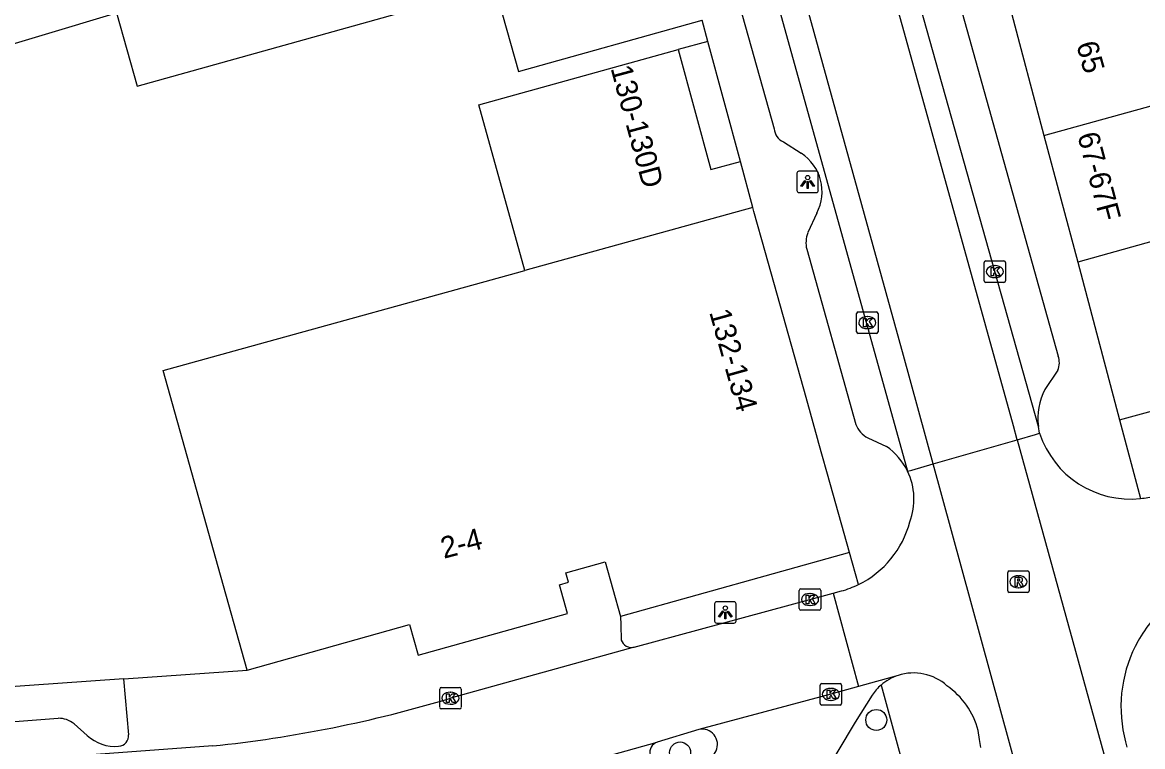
# Model space of a CAD drawing. Extents: x 159265 to 160143, y 383413 to 384319.
# Drawn here: x 159680.8 to 159733, y 383789.8 to 383823.5 of the extents above; entities that cross this region are included whole.
import ezdxf

# ---------------------------------------------------------------- set-up
doc = ezdxf.new("R2010")
doc.units = 0
for name, color, linetype in [('IMGEO_Boom', 7, 'Continuous'), ('IMGEO_Kolk', 7, 'Continuous'), ('IMGEO_Lichtpunt', 7, 'Continuous'), ('IMGEO_Pand', 7, 'Continuous'), ('IMGEO_Pand_nummerreeks', 7, 'Continuous'), ('IMGEO_Pand_overbouw', 7, 'Continuous'), ('IMGEO_Parkeervlak_open', 7, 'Continuous'), ('IMGEO_Rijbaan_lokaal_gesloten', 7, 'Continuous'), ('IMGEO_Rijbaan_lokaal_open', 7, 'Continuous'), ('IMGEO_Rioolput', 7, 'Continuous'), ('IMGEO_Voetpad_open', 7, 'Continuous')]:
    doc.layers.add(name, color=color, linetype=linetype)

msp = doc.modelspace()

# ---------------------------------------------------------------- linework, layer by layer
at = {"layer": 'IMGEO_Boom'}
for centre in [(159720.624, 383790.993), (159711.474, 383789.477)]:
    msp.add_circle(centre, 0.489, dxfattribs=at)
at = {"layer": 'IMGEO_Kolk'}
for p, q in [((159725.73, 383812.408), (159726.582, 383812.408)), ((159725.655, 383811.482), (159725.655, 383812.334)), ((159726.143, 383812.188), (159726.168, 383812.188)), ((159726.656, 383812.334), (159726.656, 383811.482)), ((159726.582, 383811.408), (159725.73, 383811.408)), ((159726.166, 383811.628), (159726.141, 383811.628)), ((159719.705, 383809.103), (159719.705, 383809.955)), ((159719.78, 383810.029), (159720.632, 383810.029)), ((159720.193, 383809.809), (159720.218, 383809.809)), ((159720.706, 383809.955), (159720.706, 383809.103)), ((159720.216, 383809.249), (159720.191, 383809.249)), ((159720.632, 383809.029), (159719.78, 383809.029)), ((159717.034, 383796.187), (159717.034, 383797.039)), ((159717.109, 383797.113), (159717.961, 383797.113)), ((159717.522, 383796.893), (159717.547, 383796.893)), ((159718.035, 383797.039), (159718.035, 383796.187)), ((159717.545, 383796.333), (159717.52, 383796.333)), ((159717.961, 383796.113), (159717.109, 383796.113)), ((159718.006, 383791.763), (159718.006, 383792.615)), ((159718.081, 383792.689), (159718.933, 383792.689)), ((159719.007, 383792.615), (159719.007, 383791.763)), ((159700.259, 383791.583), (159700.259, 383792.435)), ((159700.334, 383792.509), (159701.186, 383792.509)), ((159700.747, 383792.289), (159700.772, 383792.289)), ((159701.26, 383792.435), (159701.26, 383791.583)), ((159718.494, 383792.469), (159718.519, 383792.469)), ((159701.186, 383791.509), (159700.334, 383791.509)), ((159700.77, 383791.729), (159700.745, 383791.729)), ((159718.933, 383791.689), (159718.081, 383791.689)), ((159718.517, 383791.909), (159718.492, 383791.909))]:
    msp.add_line(p, q, dxfattribs=at)
for points in [[(159725.73, 383812.408), (159726.582, 383812.408)], [(159725.655, 383811.482), (159725.655, 383812.334)], [(159725.976, 383812.108), (159726.099, 383812.108), (159726.099, 383811.957), (159726.229, 383812.108), (159726.393, 383812.108), (159726.247, 383811.957), (159726.4, 383811.708), (159726.248, 383811.708), (159726.163, 383811.872), (159726.099, 383811.805), (159726.099, 383811.708), (159725.976, 383811.708), (159725.976, 383812.108)], [(159726.656, 383812.334), (159726.656, 383811.482)], [(159726.582, 383811.408), (159725.73, 383811.408)], [(159719.705, 383809.103), (159719.705, 383809.955)], [(159719.78, 383810.029), (159720.632, 383810.029)], [(159720.706, 383809.955), (159720.706, 383809.103)], [(159720.026, 383809.729), (159720.149, 383809.729), (159720.149, 383809.578), (159720.279, 383809.729), (159720.443, 383809.729), (159720.297, 383809.578), (159720.45, 383809.329), (159720.298, 383809.329), (159720.213, 383809.493), (159720.149, 383809.426), (159720.149, 383809.329), (159720.026, 383809.329), (159720.026, 383809.729)], [(159720.632, 383809.029), (159719.78, 383809.029)], [(159717.034, 383796.187), (159717.034, 383797.039)], [(159717.109, 383797.113), (159717.961, 383797.113)], [(159717.355, 383796.813), (159717.478, 383796.813), (159717.478, 383796.662), (159717.608, 383796.813), (159717.772, 383796.813), (159717.626, 383796.662), (159717.779, 383796.413), (159717.627, 383796.413), (159717.542, 383796.577), (159717.478, 383796.51), (159717.478, 383796.413), (159717.355, 383796.413), (159717.355, 383796.813)], [(159718.035, 383797.039), (159718.035, 383796.187)], [(159717.961, 383796.113), (159717.109, 383796.113)], [(159718.006, 383791.763), (159718.006, 383792.615)], [(159718.081, 383792.689), (159718.933, 383792.689)], [(159719.007, 383792.615), (159719.007, 383791.763)], [(159700.259, 383791.583), (159700.259, 383792.435)], [(159700.334, 383792.509), (159701.186, 383792.509)], [(159700.58, 383792.209), (159700.703, 383792.209), (159700.703, 383792.058), (159700.833, 383792.209), (159700.997, 383792.209), (159700.851, 383792.058), (159701.004, 383791.809), (159700.852, 383791.809), (159700.767, 383791.973), (159700.703, 383791.906), (159700.703, 383791.809), (159700.58, 383791.809), (159700.58, 383792.209)], [(159701.26, 383792.435), (159701.26, 383791.583)], [(159718.327, 383792.389), (159718.45, 383792.389), (159718.45, 383792.238), (159718.58, 383792.389), (159718.744, 383792.389), (159718.598, 383792.238), (159718.751, 383791.989), (159718.599, 383791.989), (159718.514, 383792.153), (159718.45, 383792.086), (159718.45, 383791.989), (159718.327, 383791.989), (159718.327, 383792.389)], [(159701.186, 383791.509), (159700.334, 383791.509)], [(159718.933, 383791.689), (159718.081, 383791.689)]]:
    msp.add_lwpolyline(points, dxfattribs=at)
for centre, start, end in [((159725.732, 383812.332), 91.552, 178.448), ((159725.732, 383812.332), 91.552, 178.448), ((159726.58, 383812.332), 1.552, 88.448), ((159726.58, 383812.332), 1.552, 88.448), ((159725.732, 383811.484), 181.552, 268.448), ((159725.732, 383811.484), 181.552, 268.448), ((159726.58, 383811.484), 271.552, 358.448), ((159726.58, 383811.484), 271.552, 358.448), ((159719.782, 383809.953), 91.552, 178.448), ((159719.782, 383809.953), 91.552, 178.448), ((159720.63, 383809.953), 1.552, 88.448), ((159720.63, 383809.953), 1.552, 88.448), ((159719.782, 383809.105), 181.552, 268.448), ((159719.782, 383809.105), 181.552, 268.448), ((159720.63, 383809.105), 271.552, 358.448), ((159720.63, 383809.105), 271.552, 358.448), ((159717.111, 383797.037), 91.552, 178.448), ((159717.111, 383797.037), 91.552, 178.448), ((159717.959, 383797.037), 1.552, 88.448), ((159717.959, 383797.037), 1.552, 88.448), ((159717.111, 383796.189), 181.552, 268.448), ((159717.111, 383796.189), 181.552, 268.448), ((159717.959, 383796.189), 271.552, 358.448), ((159717.959, 383796.189), 271.552, 358.448), ((159718.083, 383792.613), 91.552, 178.448), ((159718.083, 383792.613), 91.552, 178.448), ((159718.931, 383792.613), 1.552, 88.448), ((159718.931, 383792.613), 1.552, 88.448), ((159700.336, 383792.433), 91.552, 178.448), ((159700.336, 383792.433), 91.552, 178.448), ((159701.184, 383792.433), 1.552, 88.448), ((159701.184, 383792.433), 1.552, 88.448), ((159700.336, 383791.585), 181.552, 268.448), ((159700.336, 383791.585), 181.552, 268.448), ((159701.184, 383791.585), 271.552, 358.448), ((159701.184, 383791.585), 271.552, 358.448), ((159718.083, 383791.765), 181.552, 268.448), ((159718.083, 383791.765), 181.552, 268.448), ((159718.931, 383791.765), 271.552, 358.448), ((159718.931, 383791.765), 271.552, 358.448)]:
    msp.add_arc(centre, 0.0765, start, end, dxfattribs=at)
for centre, major_axis, ratio, start_param, end_param in [((159726.142, 383811.908), (-0.387, 0.002), 0.722429, 4.712389, 7.853982), ((159726.167, 383811.908), (-0.39, 0.002), 0.717154, 1.570796, 4.712389), ((159720.192, 383809.529), (-0.387, 0.002), 0.722429, 4.712389, 7.853982), ((159720.217, 383809.529), (-0.39, 0.002), 0.717154, 1.570796, 4.712389), ((159717.521, 383796.613), (-0.387, 0.002), 0.722429, 4.712389, 7.853982), ((159717.546, 383796.613), (-0.39, 0.002), 0.717154, 1.570796, 4.712389), ((159700.746, 383792.009), (-0.387, 0.002), 0.722429, 4.712389, 7.853982), ((159700.771, 383792.009), (-0.39, 0.002), 0.717154, 1.570796, 4.712389), ((159718.493, 383792.189), (-0.387, 0.002), 0.722429, 4.712389, 7.853982), ((159718.518, 383792.189), (-0.39, 0.002), 0.717154, 1.570796, 4.712389)]:
    msp.add_ellipse(centre, major_axis=major_axis, ratio=ratio, start_param=start_param, end_param=end_param, dxfattribs=at)
at = {"layer": 'IMGEO_Lichtpunt'}
for p, q in [((159717.827, 383816.594), (159717.019, 383816.594)), ((159717.827, 383816.594), (159717.019, 383816.594)), ((159716.925, 383816.499), (159716.925, 383815.692)), ((159716.925, 383816.499), (159716.925, 383815.692)), ((159717.921, 383815.692), (159717.921, 383816.499)), ((159717.921, 383815.692), (159717.921, 383816.499)), ((159717.019, 383815.598), (159717.827, 383815.598)), ((159717.019, 383815.598), (159717.827, 383815.598)), ((159713.085, 383796.413), (159713.085, 383795.606)), ((159713.085, 383796.413), (159713.085, 383795.606)), ((159713.987, 383796.508), (159713.179, 383796.508)), ((159713.987, 383796.508), (159713.179, 383796.508)), ((159714.081, 383795.606), (159714.081, 383796.413)), ((159714.081, 383795.606), (159714.081, 383796.413)), ((159713.179, 383795.512), (159713.987, 383795.512)), ((159713.179, 383795.512), (159713.987, 383795.512))]:
    msp.add_line(p, q, dxfattribs=at)
for points in [[(159717.299, 383816.163), (159717.338, 383816.135), (159717.15, 383815.873), (159717.112, 383815.9), (159717.299, 383816.163)], [(159717.401, 383816.115), (159717.448, 383816.115), (159717.448, 383815.793), (159717.401, 383815.793), (159717.401, 383816.115)], [(159717.511, 383816.135), (159717.549, 383816.162), (159717.736, 383815.9), (159717.697, 383815.872), (159717.511, 383816.135)], [(159713.459, 383796.077), (159713.498, 383796.049), (159713.31, 383795.787), (159713.272, 383795.814), (159713.459, 383796.077)], [(159713.561, 383796.029), (159713.608, 383796.029), (159713.608, 383795.707), (159713.561, 383795.707), (159713.561, 383796.029)], [(159713.671, 383796.049), (159713.709, 383796.076), (159713.896, 383795.814), (159713.857, 383795.786), (159713.671, 383796.049)]]:
    msp.add_lwpolyline(points, dxfattribs=at)
for centre in [(159717.424, 383816.297), (159713.584, 383796.211)]:
    msp.add_circle(centre, 0.0994, dxfattribs=at)
for centre, start, end in [((159717.019, 383816.499), 90, 180), ((159717.019, 383816.499), 90, 180), ((159717.827, 383816.499), 0, 90), ((159717.827, 383816.499), 0, 90), ((159717.019, 383815.692), 180, 270), ((159717.019, 383815.692), 180, 270), ((159717.827, 383815.692), 270, 0), ((159717.827, 383815.692), 270, 360), ((159713.179, 383796.413), 90, 180), ((159713.179, 383796.413), 90, 180), ((159713.987, 383796.413), 0, 90), ((159713.987, 383796.413), 0, 90), ((159713.179, 383795.606), 180, 270), ((159713.179, 383795.606), 180, 270), ((159713.987, 383795.606), 270, 0), ((159713.987, 383795.606), 270, 360)]:
    msp.add_arc(centre, 0.0946, start, end, dxfattribs=at)
at = {"layer": 'IMGEO_Pand'}
for points in [[(159685.184, 383823.977), (159686.141, 383820.558), (159702.822, 383825.228), (159703.938, 383821.239), (159712.499, 383823.634)], [(159678.238, 383821.896), (159685.184, 383823.977)], [(159726.867, 383824.191), (159728.446, 383818.261)], [(159728.446, 383818.261), (159743.073, 383822.303), (159747.164, 383823.434)], [(159704.237, 383811.961), (159702.085, 383819.687), (159711.388, 383822.264), (159712.904, 383816.665), (159714.284, 383817.039)], [(159728.446, 383818.261), (159730.019, 383812.354)], [(159714.864, 383814.896), (159714.284, 383817.039)], [(159744.381, 383816.342), (159739.926, 383815.112), (159730.019, 383812.354)], [(159714.864, 383814.896), (159704.237, 383811.961)], [(159719.374, 383798.81), (159718.488, 383801.969), (159717.951, 383803.885), (159717.886, 383804.116), (159717.346, 383806.042), (159715.457, 383812.782), (159714.917, 383814.708), (159714.864, 383814.896)], [(159691.271, 383793.323), (159689.921, 383798.138), (159687.355, 383807.293), (159690.674, 383808.211), (159703.846, 383811.853), (159704.237, 383811.961)], [(159730.019, 383812.354), (159731.977, 383805.001)], [(159731.977, 383805.001), (159756.052, 383811.573)], [(159719.374, 383798.81), (159708.694, 383795.816)], [(159691.271, 383793.323), (159698.855, 383795.45), (159699.259, 383794.011), (159706.224, 383795.964), (159705.849, 383797.304), (159706.262, 383797.42), (159706.138, 383797.863), (159707.977, 383798.378), (159708.694, 383795.816)]]:
    msp.add_lwpolyline(points, dxfattribs=at)
at = {"layer": 'IMGEO_Pand_overbouw'}
msp.add_lwpolyline([(159712.767, 383822.646), (159711.388, 383822.264), (159712.904, 383816.665), (159714.284, 383817.039)], close=True, dxfattribs=at)
at = {"layer": 'IMGEO_Parkeervlak_open'}
msp.add_lwpolyline([(159685.525, 383792.915), (159691.271, 383793.323)], dxfattribs=at)
at = {"layer": 'IMGEO_Rijbaan_lokaal_gesloten'}
for points in [[(159727.204, 383804.067), (159727.025, 383804.717), (159721.943, 383823.027), (159715.182, 383847.196), (159713.287, 383853.098), (159711.952, 383856.587), (159710.1, 383861.24), (159708.937, 383863.868), (159708.764, 383864.216)], [(159723.281, 383802.938), (159721.898, 383807.995), (159714.576, 383834.49), (159712.467, 383842.16), (159711.433, 383845.865), (159710.744, 383848.148), (159709.839, 383851.121), (159708.591, 383854.481), (159707.471, 383857.325), (159706.265, 383860.082), (159705.244, 383862.233)], [(159728.186, 383804.687), (159714.707, 383852.607)], [(159714.111, 383831.335), (159722.085, 383802.594)], [(159728.244, 383804.366), (159728.186, 383804.687)]]:
    msp.add_lwpolyline(points, dxfattribs=at)
at = {"layer": 'IMGEO_Rijbaan_lokaal_open'}
for points in [[(159723.281, 383802.938), (159727.204, 383804.067)], [(159727.204, 383804.067), (159728.052, 383804.311), (159728.244, 383804.366)], [(159727.204, 383804.067), (159731.232, 383789.416)], [(159722.085, 383802.594), (159722.277, 383802.649), (159723.281, 383802.938)], [(159727.293, 383788.274), (159723.281, 383802.938)], [(159709.323, 383794.391), (159718.621, 383796.909)], [(159718.621, 383796.909), (159718.998, 383797.011)], [(159718.621, 383796.909), (159719.796, 383792.553)], [(159709.323, 383794.391), (159700.756, 383792.007)], [(159721.639, 383793.07), (159719.796, 383792.553)], [(159719.796, 383792.553), (159718.506, 383792.191), (159712.347, 383790.554)], [(159712.347, 383790.554), (159710.41, 383789.957)], [(159725.5, 383789.707), (159725.442, 383790.084), (159725.377, 383790.507)], [(159705.506, 383788.589), (159710.41, 383789.957)], [(159732.185, 383790.247), (159732.252, 383789.966), (159732.309, 383789.728)], [(159689.672, 383789.781), (159665.567, 383787.996)]]:
    msp.add_lwpolyline(points, dxfattribs=at)
for centre, radius, start, end in [((159732.488, 383805.768), 4.47, 198.2818, 276.0096), ((159719.375, 383801.291), 3.007, 339.4678, 25.68), ((159732.474, 383805.833), 4.536, 276.1039, 284.861), ((159717.794, 383801.398), 4.548, 296.0923, 345.2009), ((159717.812, 383801.336), 4.485, 285.3302, 296.223), ((159738.372, 383791.588), 6.339, 130.6508, 150.8031), ((159738.36, 383791.601), 6.322, 150.8508, 192.3646), ((159722.363, 383790.851), 2.334, 48.1663, 108.0665), ((159721.786, 383789.546), 3.718, 14.9798, 54.9636), ((159683.42, 383849.62), 60.165, 275.96462, 286.74669)]:
    msp.add_arc(centre, radius, start, end, dxfattribs=at)
at = {"layer": 'IMGEO_Rioolput'}
for p, q in [((159726.755, 383797.017), (159726.755, 383797.869)), ((159726.83, 383797.943), (159727.682, 383797.943)), ((159727.756, 383797.869), (159727.756, 383797.017)), ((159727.243, 383797.723), (159727.268, 383797.723)), ((159727.682, 383796.943), (159726.83, 383796.943)), ((159727.266, 383797.163), (159727.241, 383797.163))]:
    msp.add_line(p, q, dxfattribs=at)
for points in [[(159726.755, 383797.017), (159726.755, 383797.869)], [(159726.83, 383797.943), (159727.682, 383797.943)], [(159727.756, 383797.869), (159727.756, 383797.017)], [(159727.344, 383797.641), (159727.092, 383797.643), (159727.092, 383797.243)], [(159727.092, 383797.243), (159727.216, 383797.243), (159727.216, 383797.405), (159727.227, 383797.405)], [(159727.27, 383797.562), (159727.216, 383797.562), (159727.216, 383797.481)], [(159727.216, 383797.481), (159727.268, 383797.481)], [(159727.274, 383797.376), (159727.345, 383797.243), (159727.485, 383797.243), (159727.42, 383797.369)], [(159727.682, 383796.943), (159726.83, 383796.943)]]:
    msp.add_lwpolyline(points, dxfattribs=at)
for centre, radius, start, end in [((159726.832, 383797.867), 0.0765, 91.552, 178.448), ((159726.832, 383797.867), 0.0765, 91.552, 178.448), ((159727.68, 383797.867), 0.0765, 1.552, 88.448), ((159727.68, 383797.867), 0.0765, 1.552, 88.448), ((159727.226, 383797.352), 0.0533, 26.0293, 88.6989), ((159727.252, 383797.67), 0.19, 274.7715, 282.9687), ((159727.276, 383797.466), 0.0964, 77.0061, 93.1865), ((159727.29, 383797.523), 0.0378, 276.6634, 79.6772), ((159727.343, 383797.531), 0.109, 350.3612, 89.416), ((159727.341, 383797.531), 0.112, 277.5842, 350.9817), ((159727.325, 383797.316), 0.108, 29.5134, 73.7905), ((159726.832, 383797.019), 0.0765, 181.552, 268.448), ((159726.832, 383797.019), 0.0765, 181.552, 268.448), ((159727.68, 383797.019), 0.0765, 271.552, 358.448), ((159727.68, 383797.019), 0.0765, 271.552, 358.448)]:
    msp.add_arc(centre, radius, start, end, dxfattribs=at)
for centre, major_axis, ratio, start_param, end_param in [((159727.242, 383797.443), (-0.387, 0.002), 0.722429, 4.712389, 7.853982), ((159727.267, 383797.443), (-0.39, 0.002), 0.717154, 1.570796, 4.712389)]:
    msp.add_ellipse(centre, major_axis=major_axis, ratio=ratio, start_param=start_param, end_param=end_param, dxfattribs=at)
at = {"layer": 'IMGEO_Voetpad_open'}
for points in [[(159717.244, 383850.415), (159729.106, 383807.972)], [(159713.155, 383828.204), (159715.856, 383818.572)], [(159714.284, 383817.039), (159712.767, 383822.646), (159712.499, 383823.634)], [(159716.29, 383817.955), (159717.117, 383817.433)], [(159717.844, 383814.632), (159717.425, 383813.726)], [(159717.378, 383812.949), (159719.671, 383804.775)], [(159729.091, 383807.31), (159728.49, 383806.409)], [(159731.977, 383805.001), (159732.956, 383801.323)], [(159720.234, 383804.153), (159721.102, 383803.754)], [(159719.794, 383797.313), (159719.374, 383798.81)], [(159708.694, 383795.816), (159708.706, 383795.428), (159708.729, 383794.723)], [(159685.525, 383792.915), (159675.165, 383792.18)], [(159685.75, 383790.301), (159685.525, 383792.915)], [(159720.845, 383792.623), (159722.664, 383785.952)], [(159720.428, 383792.154), (159719.636, 383790.885), (159717.164, 383786.758), (159715.012, 383787.992), (159713.717, 383785.855), (159711.668, 383787.02), (159713.151, 383789.552)], [(159668.46, 383790.009), (159682.464, 383791.071)], [(159683.2, 383790.819), (159683.817, 383790.276)]]:
    msp.add_lwpolyline(points, dxfattribs=at)
for centre, radius, start, end in [((159716.627, 383818.653), 0.775, 186.01, 244.2353), ((159715.959, 383815.638), 2.137, 331.9228, 57.1774), ((159718.759, 383813.255), 1.414, 160.5639, 192.513), ((159728.308, 383807.659), 0.857, 335.9785, 21.4255), ((159731.102, 383805.06), 2.94, 152.6888, 187.2877), ((159720.765, 383805.2), 1.174, 201.2078, 243.0915), ((159719.371, 383801.291), 3.011, 25.6522, 54.9046), ((159709.202, 383794.872), 0.496, 197.455, 284.1414), ((159722.376, 383790.833), 2.355, 108.2242, 130.5324), ((159722.419, 383790.804), 2.406, 130.8636, 145.8542), ((159682.476, 383789.904), 1.167, 51.6302, 90.5683), ((159712.499, 383789.853), 0.718, 335.2273, 102.2595), ((159685.098, 383791.614), 1.852, 226.2546, 275.7063), ((159685.255, 383790.266), 0.496, 273.1032, 4.0066), ((159710.55, 383789.485), 0.492, 106.5792, 193.5534)]:
    msp.add_arc(centre, radius, start, end, dxfattribs=at)

# ---------------------------------------------------------------- texts
at = {"layer": 'IMGEO_Pand_nummerreeks'}
for s, rotation, p in [('65', 285.4353, (159729.945, 383822.511)), ('130-130D', 285.1446, (159708.225, 383821.398)), ('67-67F', 284.9139, (159729.995, 383818.275)), ('132-134', 285.6588, (159712.825, 383810.021)), ('2-4', 14.6962, (159700.452, 383798.51))]:
    msp.add_text(s, height=1, rotation=rotation, dxfattribs=at).set_placement(p)

doc.saveas('drawing.dxf')
